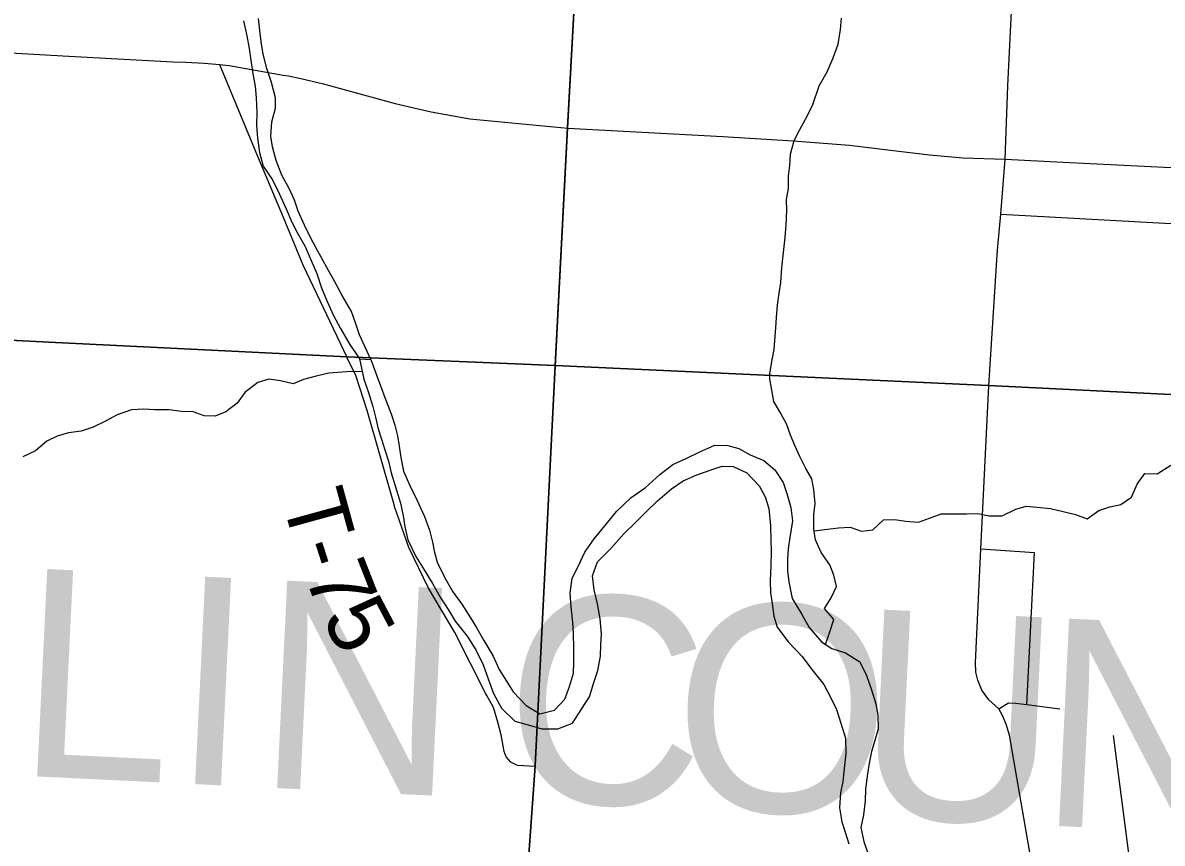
# Model space of a CAD drawing. Extents: x 114604 to 551442, y 316898 to 567001.
# Drawn here: x 218091 to 223580, y 447263 to 451213 of the extents above; entities that cross this region are included whole.
import ezdxf

# ---------------------------------------------------------------- set-up
doc = ezdxf.new("R2010")
doc.units = 0
for name, color, linetype in [('DV_X_County_Line', 7, 'Continuous'), ('GE_P_Alignment_1000_Cardinal_Points', 7, 'Continuous'), ('GE_P_Alignment_100_Cardinal_Points', 7, 'Continuous'), ('GE_P_Alignment_100_Distances', 7, 'Continuous'), ('GE_P_Alignment_500_Bearings', 7, 'Continuous'), ('GE_P_Alignment_500_Distances', 7, 'Continuous'), ('PM_P_Cells', 7, 'Continuous'), ('PM_P_Crosswalk', 7, 'Continuous'), ('RS_Raster1', 7, 'Continuous')]:
    doc.layers.add(name, color=color, linetype=linetype)

msp = doc.modelspace()

# ---------------------------------------------------------------- linework, layer by layer
at = {"layer": 'DV_X_County_Line'}
for points in [[(219768.3, 449592.3), (219714.1, 449711.4), (219694.1, 449769.4), (219674.1, 449823.5), (219630, 449899.5), (219594, 449965.5), (219556, 450035.5), (219519.9, 450099.5), (219481.9, 450169.5), (219447.9, 450239.5), (219417.8, 450305.5), (219399.8, 450359.5), (219375.8, 450411.6), (219339.7, 450479.6), (219311.7, 450549.6), (219293.6, 450615.6), (219285.6, 450667.7), (219291.5, 450735.8), (219309.4, 450801.8), (219309.3, 450851.9), (219289.3, 450925.9), (219267.2, 450994), (219249.2, 451062), (219241.1, 451112), (219235.1, 451162.1), (219227, 451234.1)], [(219155.1, 451222), (219171.2, 451150), (219181.2, 451089.9), (219191.3, 451021.9), (219199.3, 450967.8), (219211.4, 450907.8), (219215.5, 450851.7), (219219.5, 450781.7), (219217.6, 450719.6), (219221.7, 450657.5), (219231.7, 450589.5), (219249.8, 450523.5), (219293.8, 450457.5), (219325.8, 450391.4), (219359.9, 450317.4), (219387.9, 450253.4), (219413.9, 450203.4), (219452, 450135.4), (219480, 450069.4), (219508.1, 450005.4), (219530.1, 449937.3), (219558.1, 449871.3), (219588.2, 449803.3), (219622.2, 449741.3), (219664.2, 449669.3), (219712.8, 449595)], [(219712.8, 449595), (219768.3, 449592.3)], [(219712.8, 449595), (219733.8, 449497.3), (219756, 449433.2), (219778.2, 449365.1), (219790.4, 449315), (219802.5, 449258.9), (219818.7, 449208.8), (219834.8, 449156.7), (219853, 449102.6), (219865.2, 449046.5), (219887.4, 448978.4), (219911.6, 448900.2), (219923.8, 448840.1), (219931.9, 448786), (219946.1, 448723.9), (219984.4, 448643.8), (220024.6, 448579.7), (220064.9, 448513.7), (220101.2, 448447.6), (220143.4, 448383.6), (220173.7, 448331.5), (220232, 448259.5), (220274.3, 448193.4), (220308.5, 448121.3), (220332.8, 448055.2), (220359, 447983.1), (220397.3, 447913), (220461.6, 447851), (220525.9, 447833.2), (220592.2, 447813.3), (220668.5, 447813.5), (220738.7, 447841.7), (220782.7, 447908), (220820.8, 447968.3), (220842.7, 448036.5), (220860.7, 448094.7), (220874.6, 448162.9), (220876.5, 448219.1), (220878.4, 448269.2), (220872.3, 448343.4), (220860.1, 448415.6), (220843.9, 448483.7), (220835.8, 448549.8), (220859.7, 448618.1), (220923.8, 448682.4), (220986, 448752.8), (221044.1, 448809.1), (221094.2, 448859.3), (221148.3, 448911.6), (221216.4, 448969.9), (221272.6, 449008.2), (221338.8, 449036.4), (221407, 449060.7), (221461.1, 449078.8), (221513.3, 449077), (221579.7, 449047.1), (221638, 448983.1), (221668.2, 448931), (221684.4, 448874.9), (221692.5, 448790.7), (221694.7, 448724.5), (221696.8, 448666.4), (221694.9, 448598.2), (221691, 448526), (221693.1, 448467.9), (221701.3, 448417.8), (221709.4, 448355.6), (221725.6, 448303.5), (221779.9, 448231.5), (221846.3, 448161.5), (221892.6, 448099.4), (221950.9, 448027.4), (221979.1, 447973.3), (222011.4, 447907.3), (222031.6, 447841.1), (222053.8, 447769), (222055.9, 447694.8), (222048, 447622.6), (222042.1, 447560.4), (222030.2, 447506.3), (222026.3, 447434.1), (222036.4, 447365.9), (222052.6, 447315.8), (222070.8, 447259.7)], [(219768.3, 449592.3), (219808.1, 449483.5), (219844.5, 449383.3), (219866.6, 449331.2), (219882.8, 449275.1), (219897, 449225), (219905.1, 449174.9), (219913.2, 449120.8), (219925.4, 449054.7), (219955.6, 448984.6), (219989.9, 448916.5), (220026.2, 448836.4), (220050.4, 448770.3), (220064.5, 448712.2), (220074.7, 448662.1), (220088.8, 448612), (220131.1, 448529.9), (220163.3, 448473.8), (220205.6, 448413.8), (220247.9, 448347.7), (220278.1, 448297.7), (220312.3, 448239.6), (220356.6, 448163.6), (220386.9, 448099.5), (220421.1, 448043.4), (220453.3, 447991.4), (220515.7, 447925.4), (220582, 447885.4), (220652.2, 447903.7), (220702.3, 447956), (220724.3, 448018.2), (220744.3, 448082.4), (220746.2, 448134.5), (220746.1, 448202.7), (220743.9, 448272.9), (220741.8, 448325), (220733.6, 448401.2), (220727.5, 448467.3), (220737.4, 448539.5), (220767.4, 448595.8), (220799.4, 448664), (220843.5, 448728.3), (220903.6, 448800.7), (220951.6, 448861), (221021.8, 448927.3), (221089.9, 448973.6), (221160.1, 449037.9), (221222.2, 449086.2), (221290.4, 449116.5), (221352.6, 449146.7), (221424.8, 449179), (221487.1, 449177.2), (221541.3, 449163.3), (221595.6, 449133.3), (221661.8, 449105.4), (221714.1, 449061.5), (221754.4, 448999.4), (221772.6, 448947.3), (221790.8, 448879.2), (221798.9, 448815), (221787, 448734.8), (221779.1, 448680.6), (221775.2, 448630.5), (221775.2, 448574.4), (221781.4, 448522.3), (221797.6, 448442.1), (221841.9, 448368), (221880.1, 448301.9), (221938.5, 448231.9), (221988.7, 448199.9), (222055, 448180.1), (222123.3, 448136.1), (222155.6, 448070.1), (222179.8, 448001.9), (222200, 447933.8), (222210.2, 447881.7), (222212.3, 447813.5), (222196.3, 447757.3), (222180.4, 447705.2), (222168.4, 447649), (222160.5, 447596.8), (222150.6, 447522.6), (222148.7, 447466.5), (222140.8, 447400.3), (222128.8, 447338.1), (222143, 447272), (222165.2, 447205.8)]]:
    msp.add_lwpolyline(points, dxfattribs=at)
at = {"layer": 'GE_P_Alignment_1000_Cardinal_Points'}
for p, q in [((219038.7, 451011.8), (219222.5, 450571.4)), ((219222.5, 450571.4), (219345, 450277.9))]:
    msp.add_line(p, q, dxfattribs=at)
for points in [[(215489.9, 451311.7), (215559.6, 451255.6), (215599.2, 451227.2), (215626.8, 451209.1), (215674.5, 451192.9), (215729.2, 451187), (216576.1, 451146.4), (217522.2, 451097), (218313, 451053.3), (218814.7, 451025.8), (218875.3, 451023.6), (218967.4, 451018.5), (219038.7, 451011.8)], [(219038.7, 451011.8), (219085.7, 451007.2), (219346.4, 450961.3), (219370.7, 450957.3), (219430.4, 450945.1), (219533.7, 450921.5), (219885, 450825.1), (220059.3, 450784.6), (220244.1, 450750.7), (220717.3, 450705.6), (221464.2, 450665.6), (221801.7, 450644.4), (222073.1, 450624.5), (222270.7, 450600.6), (222459.3, 450577.5), (222619, 450563.1), (222823.3, 450556.7), (223102.4, 450542.6), (224014, 450497.2)], [(219345, 450277.9), (219441, 450047.9), (219653, 449602.9)], [(222802.8, 450291.7), (223592.4, 450248.4), (223633.7, 450246.3)], [(219698.1, 449509.7), (219696.4, 449514.6), (219653, 449602.9)], [(219875.2, 448910), (219751.1, 449346.7), (219698.1, 449509.7)], [(220106, 448388.6), (220045, 448491.2), (219951.4, 448686.4), (219883.7, 448879.9), (219875.2, 448910)], [(220327.3, 447973.6), (220322.5, 447982.5), (220172.3, 448277), (220106, 448388.6)], [(220560.3, 447632.2), (220475, 447637.2), (220442.8, 447653), (220420.1, 447679.4), (220409.7, 447705.3), (220396.2, 447784.8), (220379.1, 447845.8), (220358.2, 447916), (220327.3, 447973.6)]]:
    msp.add_lwpolyline(points, dxfattribs=at)
at = {"layer": 'GE_P_Alignment_100_Cardinal_Points'}
for points in [[(223058.2, 446592.6), (222976.3, 447024.7), (222843.8, 447783.5), (222829.2, 447835.5), (222810.3, 447877.5), (222793.8, 447910), (222745.7, 447953.1), (222711.6, 448000.7), (222691.7, 448047.3), (222682.7, 448087.4), (222680.2, 448133.1), (222707.1, 448678.5), (222745.2, 449464.7)], [(222928.4, 447930.5), (222965.5, 448661.2), (222707.1, 448678.5)], [(222793.8, 447910), (222839.2, 447938.6), (222872.9, 447937.7), (222928.4, 447930.5), (223087.2, 447909.9)], [(223503.9, 446662.4), (223433.1, 447102.6), (223345, 447781.8)]]:
    msp.add_lwpolyline(points, dxfattribs=at)
at = {"layer": 'GE_P_Alignment_500_Bearings'}
for p, q in [((220620.3, 448830.5), (220656.9, 449559.9)), ((220560.3, 447632.2), (220620.3, 448830.5))]:
    msp.add_line(p, q, dxfattribs=at)
for points in [[(220656.9, 449559.9), (220717.3, 450705.6), (220890.5, 453863.6)], [(222788.4, 450136.6), (222802.8, 450291.7), (222823.3, 450556.7), (222836, 450910), (222936.7, 452928.9), (222969, 453378.6)], [(222745.2, 449464.7), (222784.6, 450095.3), (222788.4, 450136.6)], [(220491, 446201.8), (220476.8, 446368.4), (220519.9, 447068.9), (220560.3, 447632.2)]]:
    msp.add_lwpolyline(points, dxfattribs=at)
at = {"layer": 'GE_P_Alignment_500_Distances'}
for points in [[(245987.9, 455360.8), (245731, 450156), (245634.3, 448192.1), (243243, 448326), (241634.7, 448420.5), (238139.3, 448635.8), (235917.9, 448768.3), (233148.8, 448933.4), (232044.8, 448989.4), (231275.6, 449032.9), (228525.9, 449169.8), (228490.9, 449171.5), (228200.9, 449185.8), (228041.2, 449193.7), (227866.3, 449201.8), (225877.2, 449307.5), (225572.1, 449323.7), (225382, 449333.4), (224855.9, 449362.8), (222744, 449467.5), (220655.7, 449562.7), (220716.1, 450708.4), (220889.3, 453866.4)], [(220889.3, 453866.4), (220716.1, 450708.4), (220655.7, 449562.7), (219651.8, 449605.7), (218217.6, 449675.7), (217904.2, 449690.8), (217550, 449712.2), (214376.7, 449884.2), (214303.1, 449888.2), (214265.2, 449890), (213991.8, 449902.3), (213913, 449907), (213247.8, 449924.7), (213008.4, 449949)], [(213008.4, 449949), (213247.8, 449924.7), (213913, 449907), (213991.8, 449902.3), (214265.2, 449890), (214303.1, 449888.2), (214376.7, 449884.2), (217550, 449712.2), (217904.2, 449690.8), (218217.6, 449675.7), (219651.8, 449605.7), (220655.7, 449562.7), (220559.1, 447635.1), (220518.7, 447071.7), (220475.6, 446371.2), (220489.8, 446204.6), (220390.2, 444377.6), (220214.5, 441051.4)], [(220040.8, 437736.4), (220053.8, 438095.9), (220058.8, 438196.1), (220090.5, 438834.8), (220094.2, 438910.2), (220109.7, 439097.2), (220114.1, 439152.3), (220118.7, 439218.6), (220122.3, 439276.1), (220139.7, 439557.2), (220146.8, 439808.2), (220152.1, 440000.5), (220163.7, 440233.2), (220214.5, 441051.4), (220390.2, 444377.6), (220489.8, 446204.6), (220475.6, 446371.2), (220518.7, 447071.7), (220559.1, 447635.1), (220655.7, 449562.7), (222744, 449467.5), (224855.9, 449362.8)]]:
    msp.add_lwpolyline(points, dxfattribs=at)
at = {"layer": 'PM_P_Cells'}
for points in [[(221689.7, 449498.4), (221690, 449524.5), (221701.5, 449590.7), (221711.1, 449640.9), (221718.2, 449745), (221721.8, 449795.1), (221727.3, 449853.2), (221734.8, 449911.3), (221742.4, 449963.4), (221747.8, 450033.6), (221755.1, 450107.7), (221764.5, 450179.9), (221768, 450240), (221771.4, 450310.1), (221771, 450362.1), (221780.6, 450416.2), (221780.1, 450474.3), (221785.6, 450526.4), (221789.2, 450580.5), (221806.6, 450646.7), (221832.2, 450697), (221871.5, 450767.4), (221897.1, 450819.6), (221928.3, 450910), (221965.7, 450976.4), (221995.1, 451044.7), (222018.5, 451111), (222029.9, 451181.1), (222035.5, 451235.2)], [(219726.3, 449532.2), (219672.8, 449533.7), (219564.9, 449525.7), (219505, 449511.6), (219443.1, 449495.6), (219393.2, 449475.6), (219333.3, 449489.6), (219277.3, 449497.6), (219223.4, 449481.5), (219161.6, 449433.4), (219123.7, 449381.4), (219069.8, 449339.3), (219017.9, 449319.3), (218965.9, 449321.3), (218912, 449339.3), (218856.1, 449341.2), (218794.1, 449349.2), (218726.2, 449349.2), (218674.3, 449353.2), (218614.4, 449349.2), (218546.5, 449325.1), (218490.6, 449295.1), (218430.7, 449267), (218372.8, 449247), (218310.9, 449238.9), (218257, 449222.9), (218207.1, 449198.9), (218153.2, 449152.8), (218091.3, 449122.7)], [(221957.6, 448219.8), (221978.9, 448280.6), (221998.8, 448340.7), (221952.8, 448392.7), (221984.7, 448444.8), (222010.6, 448498.9), (221998.6, 448552.9), (221978.6, 448603), (221936.5, 448663.1), (221910.5, 448723.1), (221902.5, 448775.2), (221902.4, 448845.3), (221908.3, 448899.3), (221902.3, 448965.4), (221892.2, 449017.5), (221864.2, 449067.5), (221832.2, 449127.6), (221810.2, 449177.7), (221790.2, 449227.7), (221770.2, 449281.8), (221738.1, 449339.8), (221709.1, 449389.6), (221689.7, 449498.4)], [(221903.7, 448767.4), (221968.4, 448775.2), (222020.3, 448781.2), (222076.2, 448785.2), (222132.2, 448765.2), (222186.1, 448771.2), (222238, 448819.3), (222291.9, 448821.3), (222343.8, 448813.3), (222405.7, 448809.3), (222459.6, 448827.3), (222515.5, 448849.3), (222637.4, 448849.3), (222691.3, 448851.3), (222747.2, 448839.3), (222809.1, 448839.3), (222875, 448871.4), (222924.9, 448885.4), (222976.8, 448881.4), (223042.8, 448875.4), (223102.7, 448859.4), (223162.6, 448845.4), (223218.5, 448825.3), (223274.4, 448865.4), (223328.3, 448883.4), (223380.2, 448893.4), (223432.1, 448929.5), (223460, 448991.5), (223495.9, 449043.6), (223555.8, 449041.6), (223621.7, 449083.7)]]:
    msp.add_lwpolyline(points, dxfattribs=at)
at = {"layer": 'RS_Raster1'}
for points in [[(213008.4, 449949), (213247.8, 449924.7), (213913, 449907), (213991.8, 449902.3), (214265.2, 449890), (214303.1, 449888.2), (214376.7, 449884.2), (217550, 449712.2), (217904.2, 449690.8), (218217.6, 449675.7), (219651.8, 449605.7), (220655.7, 449562.7), (222744, 449467.5), (224855.9, 449362.8)], [(224855.9, 449362.8), (222744, 449467.5), (220655.7, 449562.7), (219651.8, 449605.7), (218217.6, 449675.7), (217904.2, 449690.8), (217550, 449712.2), (214376.7, 449884.2), (214303.1, 449888.2), (214265.2, 449890), (213991.8, 449902.3), (213913, 449907), (213247.8, 449924.7), (213008.4, 449949)]]:
    msp.add_lwpolyline(points, dxfattribs=at)

# ---------------------------------------------------------------- texts
at = {"layer": 'GE_P_Alignment_100_Distances'}
for s, rotation, p in [('L', 357.2222, (218051.2, 447589.8)), ('I', 357.2219, (218798.3, 447553.5)), ('N', 357.222, (219207.1, 447533.7)), ('C', 357.2223, (220393.7, 447476.1)), ('O', 357.2219, (221206.8, 447436.7)), ('U', 357.2233, (222090.2, 447393.8)), ('N', 357.2311, (222973.7, 447350.9))]:
    msp.add_text(s, height=1000, rotation=rotation, dxfattribs=at).set_placement(p)
at = {"layer": 'PM_P_Crosswalk'}
for s, rotation, p in [('T', 285.3643, (219338.7, 448919)), ('-', 287.6437, (219401.8, 448690.3)), ('7', 291.4639, (219446.3, 448552.6)), ('5', 297.7535, (219528.6, 448348.5))]:
    msp.add_text(s, height=300, rotation=rotation, dxfattribs=at).set_placement(p)

doc.saveas('drawing.dxf')
